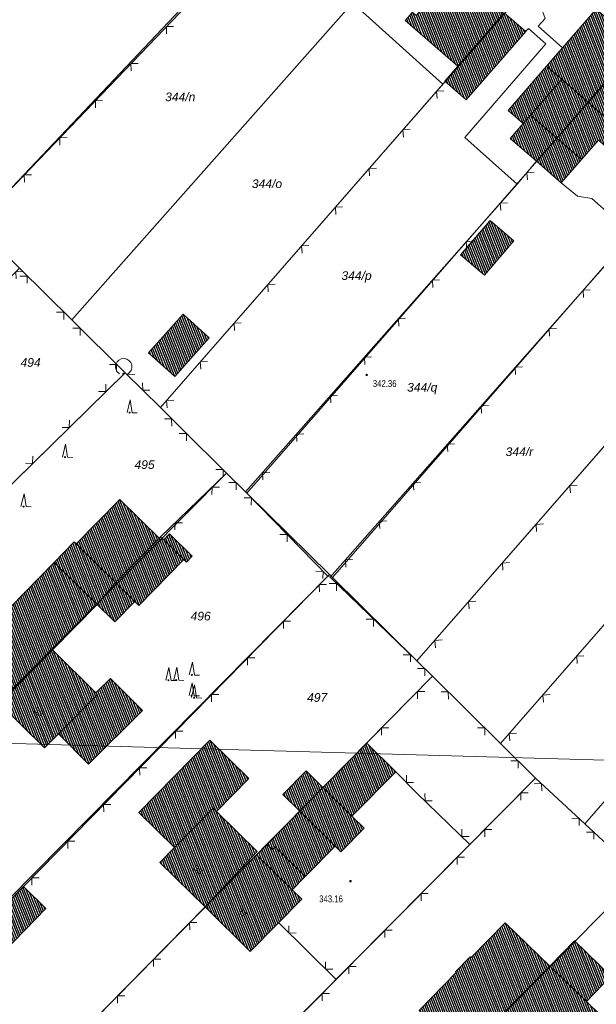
# Model space of a CAD drawing. Header units: metres. Extents: x 345144 to 348639, y 5629211 to 5635235.
# Tile 859 of 1056: x 347719 to 347776, y 5630667 to 5630763. Entities that reach past the tile are written whole.
import ezdxf
from ezdxf.enums import TextEntityAlignment as Align

# ---------------------------------------------------------------- set-up
doc = ezdxf.new("R2010")
doc.units = ezdxf.units.M
doc.header["$MEASUREMENT"] = 0
for name, color, linetype in [('028 Geländeform', 7, 'Continuous'), ('028 Geländeform Ausg.', 7, 'Continuous'), ('081-083 Topographie', 7, 'Continuous'), ('AX Flurstück', 7, 'Continuous'), ('AX Gebäude', 7, 'Continuous'), ('Blatt', 7, 'Continuous'), ('Definitionslinie', 7, 'Continuous'), ('Präsentationsobjekt -Text (punktförmig)', 7, 'Continuous')]:
    doc.layers.add(name, color=color, linetype=linetype)
doc.styles.add('ARIAL', font='arial.ttf', dxfattribs={"height": 1})
doc.styles.add('ARIALIT', font='ariali.ttf', dxfattribs={"height": 1})
pattern_1 = [(111.5294117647, (0, 0), (-0.186045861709, -0.07339575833), [])]

# ---------------------------------------------------------------- blocks, each defined once
blk = doc.blocks.new('alk_043x_nrw')
h = blk.add_hatch(color=7)
edge = h.paths.add_edge_path(flags=0)
edge.add_arc((0, 0), 1, 180, 360, ccw=False)
edge.add_arc((0, 0), 1, 0, 180, ccw=False)
blk = doc.blocks.new('alk_7100_nrwx2')
at = {"true_color": 0x2e2e2e}
h = blk.add_hatch(color=250, dxfattribs=at)
edge = h.paths.add_edge_path(flags=0)
edge.add_arc((0.024073, -0.597267), 0.057254, 180, 360, ccw=False)
edge.add_arc((0.024073, -0.597267), 0.057255, 0, 180, ccw=False)
at = {"color": 250, "lineweight": 5, "true_color": 0x2e2e2e, "flags": 128}
blk.add_lwpolyline([(0.349382, -0.597267), (1, -0.597267)], dxfattribs=at)
at = {"color": 250, "lineweight": 5, "true_color": 0x2e2e2e}
for centre, radius, start, end in [((0.024073, 0.012362), 0.690995, -61.91481688, -118.08518312), ((0.024073, -0.597267), 0.057255, 0, 180), ((0.024073, -0.597267), 0.057254, 180, 0)]:
    blk.add_arc(centre, radius, start, end, dxfattribs=at)
blk = doc.blocks.new('alk_7200_nrwx2')
at = {"true_color": 0x2e2e2e}
h = blk.add_hatch(color=250, dxfattribs=at)
edge = h.paths.add_edge_path(flags=0)
edge.add_arc((-0.020544, -0.388118), 0.055525, 180, 360, ccw=False)
edge.add_arc((-0.020544, -0.388118), 0.055525, 0, 180, ccw=False)
at = {"color": 250, "lineweight": 5, "true_color": 0x2e2e2e, "flags": 128}
blk.add_lwpolyline([(-0.298168, -0.388118), (-0.020544, 1), (0.257079, -0.388118), (0.812326, -0.388118)], dxfattribs=at)
blk.add_lwpolyline([(-0.298168, -0.388118), (-0.020544, 1), (0.257079, -0.388118), (0.812326, -0.388118)], dxfattribs=at)
at = {"color": 250, "lineweight": 5, "true_color": 0x2e2e2e}
for start, end in [(0, 180), (180, 0)]:
    blk.add_arc((-0.020544, -0.388118), 0.055525, start, end, dxfattribs=at)

msp = doc.modelspace()

# ---------------------------------------------------------------- hatches: boundary and pattern name
at = {"layer": 'AX Gebäude', "true_color": 0x4f4f4f}
h = msp.add_hatch(dxfattribs=at)
h.set_pattern_fill('_USER', color=251, scale=0.2, angle=111.52941176, style=0, pattern_type=0)
h.set_pattern_definition(pattern_1)
h.paths.add_polyline_path([(347761.873, 5630767.373), (347766.555, 5630763.266), (347762.113, 5630758.16), (347756.996, 5630762.594), (347757.694, 5630763.4), (347758.066, 5630763.075), (347761.142, 5630766.548)], flags=0)
h = msp.add_hatch(dxfattribs=at)
h.set_pattern_fill('_USER', color=251, scale=0.2, angle=111.52941176, style=0, pattern_type=0)
h.set_pattern_definition(pattern_1)
h.paths.add_polyline_path([(347762.113, 5630758.16), (347766.555, 5630763.266), (347766.63, 5630763.352), (347768.731, 5630761.516), (347762.934, 5630754.881), (347760.849, 5630756.702)], flags=0)
h = msp.add_hatch(dxfattribs=at)
h.set_pattern_fill('_USER', color=251, scale=0.2, angle=111.52941176, style=0, pattern_type=0)
h.set_pattern_definition(pattern_1)
h.paths.add_polyline_path([(347779.628, 5630760.212), (347774.796, 5630754.657), (347772.238, 5630756.884), (347770.77, 5630758.161), (347775.602, 5630763.715)], flags=0)
h = msp.add_hatch(dxfattribs=at)
h.set_pattern_fill('_USER', color=251, scale=0.2, angle=111.52941176, style=0, pattern_type=0)
h.set_pattern_definition(pattern_1)
h.paths.add_polyline_path([(347774.796, 5630754.657), (347779.628, 5630760.212), (347783.513, 5630756.832), (347778.68, 5630751.278)], flags=0)
h = msp.add_hatch(dxfattribs=at)
h.set_pattern_fill('_USER', color=251, scale=0.2, angle=111.52941176, style=0, pattern_type=0)
h.set_pattern_definition(pattern_1)
h.paths.add_polyline_path([(347768.475, 5630752.56), (347767.008, 5630753.837), (347770.77, 5630758.161), (347772.238, 5630756.884), (347769.19, 5630753.381)], flags=0)
h = msp.add_hatch(dxfattribs=at)
h.set_pattern_fill('_USER', color=251, scale=0.2, angle=111.52941176, style=0, pattern_type=0)
h.set_pattern_definition(pattern_1)
h.paths.add_polyline_path([(347772.238, 5630756.884), (347774.796, 5630754.657), (347771.749, 5630751.155), (347769.19, 5630753.381)], flags=0)
h = msp.add_hatch(dxfattribs=at)
h.set_pattern_fill('_USER', color=251, scale=0.2, angle=111.52941176, style=0, pattern_type=0)
h.set_pattern_definition(pattern_1)
h.paths.add_polyline_path([(347771.749, 5630751.155), (347774.796, 5630754.657), (347778.68, 5630751.278), (347777.295, 5630749.685), (347775.831, 5630750.958), (347774.17, 5630749.049)], flags=0)
h = msp.add_hatch(dxfattribs=at)
h.set_pattern_fill('_USER', color=251, scale=0.2, angle=111.52941176, style=0, pattern_type=0)
h.set_pattern_definition(pattern_1)
h.paths.add_polyline_path([(347769.19, 5630753.381), (347771.749, 5630751.155), (347769.777, 5630748.889), (347767.218, 5630751.115), (347768.475, 5630752.56)], flags=0)
h = msp.add_hatch(dxfattribs=at)
h.set_pattern_fill('_USER', color=251, scale=0.2, angle=111.52941176, style=0, pattern_type=0)
h.set_pattern_definition(pattern_1)
h.paths.add_polyline_path([(347771.749, 5630751.155), (347774.17, 5630749.049), (347772.198, 5630746.782), (347769.777, 5630748.889)], flags=0)
h = msp.add_hatch(dxfattribs=at)
h.set_pattern_fill('_USER', color=251, scale=0.2, angle=111.52941176, style=0, pattern_type=0)
h.set_pattern_definition(pattern_1)
h.paths.add_polyline_path([(347762.376, 5630739.797), (347765.256, 5630743.138), (347767.586, 5630741.13), (347764.706, 5630737.789)], flags=0)
h = msp.add_hatch(dxfattribs=at)
h.set_pattern_fill('_USER', color=251, scale=0.2, angle=111.52941176, style=0, pattern_type=0)
h.set_pattern_definition(pattern_1)
h.paths.add_polyline_path([(347731.968, 5630730.239), (347735.349, 5630733.992), (347737.9, 5630731.699), (347734.535, 5630727.935)], flags=0)
h = msp.add_hatch(dxfattribs=at)
h.set_pattern_fill('_USER', color=251, scale=0.2, angle=111.52941176, style=0, pattern_type=0)
h.set_pattern_definition(pattern_1)
h.paths.add_polyline_path([(347724.933, 5630711.645), (347729.183, 5630715.966), (347733.019, 5630712.193), (347728.769, 5630707.872)], flags=0)
h = msp.add_hatch(dxfattribs=at)
h.set_pattern_fill('_USER', color=251, scale=0.2, angle=111.52941176, style=0, pattern_type=0)
h.set_pattern_definition(pattern_1)
h.paths.add_polyline_path([(347728.769, 5630707.872), (347733.019, 5630712.193), (347733.161, 5630712.337), (347733.462, 5630712.041), (347735.424, 5630710.111), (347731.031, 5630705.646), (347730.64, 5630706.032)], flags=0)
h = msp.add_hatch(dxfattribs=at)
h.set_pattern_fill('_USER', color=251, scale=0.2, angle=111.52941176, style=0, pattern_type=0)
h.set_pattern_definition(pattern_1)
h.paths.add_polyline_path([(347733.462, 5630712.041), (347734.034, 5630712.622), (347736.247, 5630710.445), (347735.675, 5630709.864), (347735.424, 5630710.111)], flags=0)
h = msp.add_hatch(dxfattribs=at)
h.set_pattern_fill('_USER', color=251, scale=0.2, angle=111.52941176, style=0, pattern_type=0)
h.set_pattern_definition(pattern_1)
h.paths.add_polyline_path([(347724.933, 5630711.645), (347728.769, 5630707.872), (347726.979, 5630705.732), (347722.786, 5630709.844), (347724.739, 5630711.836)], flags=0)
h = msp.add_hatch(dxfattribs=at)
h.set_pattern_fill('_USER', color=251, scale=0.2, angle=111.52941176, style=0, pattern_type=0)
h.set_pattern_definition(pattern_1)
h.paths.add_polyline_path([(347713.186, 5630700.623), (347718.09, 5630705.627), (347718.203, 5630705.742), (347718.488, 5630705.461), (347722.786, 5630709.844), (347726.979, 5630705.732), (347722.62, 5630701.319), (347717.498, 5630696.133), (347712.964, 5630700.392)], flags=0)
h = msp.add_hatch(dxfattribs=at)
h.set_pattern_fill('_USER', color=251, scale=0.2, angle=111.52941176, style=0, pattern_type=0)
h.set_pattern_definition(pattern_1)
h.paths.add_polyline_path([(347728.769, 5630707.872), (347730.64, 5630706.032), (347728.689, 5630704.049), (347726.979, 5630705.732)], flags=0)
h = msp.add_hatch(dxfattribs=at)
h.set_pattern_fill('_USER', color=251, scale=0.2, angle=111.52941176, style=0, pattern_type=0)
h.set_pattern_definition(pattern_1)
h.paths.add_polyline_path([(347717.45, 5630696.083), (347717.498, 5630696.133), (347722.62, 5630701.319), (347726.854, 5630697.139), (347727.024, 5630696.969), (347723.197, 5630693.136), (347721.85, 5630691.786)], flags=0)
h = msp.add_hatch(dxfattribs=at)
h.set_pattern_fill('_USER', color=251, scale=0.2, angle=111.52941176, style=0, pattern_type=0)
h.set_pattern_definition(pattern_1)
h.paths.add_polyline_path([(347723.197, 5630693.136), (347727.024, 5630696.969), (347726.854, 5630697.139), (347728.27, 5630698.552), (347731.382, 5630695.436), (347726.146, 5630690.192)], flags=0)
h = msp.add_hatch(dxfattribs=at)
h.set_pattern_fill('_USER', color=251, scale=0.2, angle=111.52941176, style=0, pattern_type=0)
h.set_pattern_definition(pattern_1)
h.paths.add_polyline_path([(347731.042, 5630685.482), (347737.955, 5630692.526), (347741.761, 5630688.808), (347738.617, 5630685.59), (347738.268, 5630685.92), (347734.517, 5630682.089)], flags=0)
h = msp.add_hatch(dxfattribs=at)
h.set_pattern_fill('_USER', color=251, scale=0.2, angle=111.52941176, style=0, pattern_type=0)
h.set_pattern_definition(pattern_1)
h.paths.add_polyline_path([(347751.806, 5630685.119), (347748.969, 5630687.921), (347753.236, 5630692.242), (347756.073, 5630689.44)], flags=0)
h = msp.add_hatch(dxfattribs=at)
h.set_pattern_fill('_USER', color=251, scale=0.2, angle=111.52941176, style=0, pattern_type=0)
h.set_pattern_definition(pattern_1)
h.paths.add_polyline_path([(347748.969, 5630687.921), (347746.71, 5630685.633), (347745.076, 5630687.246), (347747.336, 5630689.534)], flags=0)
h = msp.add_hatch(dxfattribs=at)
h.set_pattern_fill('_USER', color=251, scale=0.2, angle=111.52941176, style=0, pattern_type=0)
h.set_pattern_definition(pattern_1)
h.paths.add_polyline_path([(347750.177, 5630682.208), (347746.71, 5630685.633), (347748.969, 5630687.921), (347751.806, 5630685.119), (347752.981, 5630683.959), (347750.721, 5630681.671)], flags=0)
h = msp.add_hatch(dxfattribs=at)
h.set_pattern_fill('_USER', color=251, scale=0.2, angle=111.52941176, style=0, pattern_type=0)
h.set_pattern_definition(pattern_1)
h.paths.add_polyline_path([(347734.517, 5630682.089), (347738.268, 5630685.92), (347738.617, 5630685.59), (347742.566, 5630681.708), (347737.498, 5630676.305), (347733.084, 5630680.63)], flags=0)
h = msp.add_hatch(dxfattribs=at)
h.set_pattern_fill('_USER', color=251, scale=0.2, angle=111.52941176, style=0, pattern_type=0)
h.set_pattern_definition(pattern_1)
h.paths.add_polyline_path([(347750.177, 5630682.208), (347747.259, 5630679.253), (347744.323, 5630682.153), (347744.052, 5630681.88), (347743.521, 5630682.404), (347746.71, 5630685.633)], flags=0)
h = msp.add_hatch(dxfattribs=at)
h.set_pattern_fill('_USER', color=251, scale=0.2, angle=111.52941176, style=0, pattern_type=0)
h.set_pattern_definition(pattern_1)
h.paths.add_polyline_path([(347743.521, 5630682.404), (347744.052, 5630681.88), (347744.323, 5630682.153), (347747.259, 5630679.253), (347745.981, 5630677.959), (347742.514, 5630681.384)], flags=0)
h = msp.add_hatch(dxfattribs=at)
h.set_pattern_fill('_USER', color=251, scale=0.2, angle=111.52941176, style=0, pattern_type=0)
h.set_pattern_definition(pattern_1)
h.paths.add_polyline_path([(347742.514, 5630681.384), (347745.981, 5630677.959), (347746.903, 5630677.05), (347741.887, 5630671.971), (347737.498, 5630676.305)], flags=0)
h = msp.add_hatch(dxfattribs=at)
h.set_pattern_fill('_USER', color=251, scale=0.2, angle=111.52941176, style=0, pattern_type=0)
h.set_pattern_definition(pattern_1)
h.paths.add_polyline_path([(347715.671, 5630674.058), (347719.793, 5630678.299), (347721.99, 5630676.147), (347717.877, 5630671.928)], flags=0)
h = msp.add_hatch(dxfattribs=at)
h.set_pattern_fill('_USER', color=251, scale=0.2, angle=111.52941176, style=0, pattern_type=0)
h.set_pattern_definition(pattern_1)
h.paths.add_polyline_path([(347761.884, 5630669.981), (347763.318, 5630671.444), (347763.403, 5630671.365), (347766.741, 5630674.76), (347771.065, 5630670.524), (347766.17, 5630665.552), (347762.64, 5630661.962), (347758.352, 5630666.222), (347761.963, 5630669.904)], flags=0)
h = msp.add_hatch(dxfattribs=at)
h.set_pattern_fill('_USER', color=251, scale=0.2, angle=111.52941176, style=0, pattern_type=0)
h.set_pattern_definition(pattern_1)
h.paths.add_polyline_path([(347773.479, 5630672.998), (347777.037, 5630669.56), (347774.647, 5630667.077), (347771.065, 5630670.524)], flags=0)
h = msp.add_hatch(dxfattribs=at)
h.set_pattern_fill('_USER', color=251, scale=0.2, angle=111.52941176, style=0, pattern_type=0)
h.set_pattern_definition(pattern_1)
h.paths.add_polyline_path([(347771.065, 5630670.524), (347774.647, 5630667.077), (347777.551, 5630664.282), (347772.491, 5630659.148), (347768.754, 5630662.967), (347766.17, 5630665.552)], flags=0)

# ---------------------------------------------------------------- linework, layer by layer
at = {"layer": '081-083 Topographie', "color": 7, "linetype": 'Continuous', "lineweight": 5, "flags": 128}
for points in [[(347715.165, 5630742.657), (347741.899, 5630770.53)], [(347772.328, 5630759.946), (347769.951, 5630762.053), (347769.951, 5630762.053), (347770.627, 5630762.78), (347770.627, 5630762.78), (347770.203, 5630763.961), (347770.203, 5630763.961), (347775.584, 5630770.16), (347775.584, 5630770.16), (347776.765, 5630770.974)], [(347760.653, 5630756.394), (347751.86, 5630764.316), (347751.86, 5630764.316), (347752.471, 5630764.687)], [(347768.726, 5630761.512), (347769.011, 5630761.805), (347769.011, 5630761.805), (347770.701, 5630760.321), (347770.701, 5630760.321), (347762.794, 5630751.19), (347762.794, 5630751.19), (347767.902, 5630746.662)], [(347733.137, 5630724.906), (347760.653, 5630756.394), (347760.653, 5630756.394), (347760.891, 5630756.667)], [(347741.435, 5630716.707), (347767.902, 5630746.662), (347767.902, 5630746.662), (347769.775, 5630748.891)], [(347772.189, 5630746.781), (347773.78, 5630745.478), (347773.78, 5630745.478), (347775.18, 5630745.257), (347775.18, 5630745.257), (347779.122, 5630741.777)], [(347749.664, 5630708.39), (347779.122, 5630741.777), (347779.122, 5630741.777), (347779.157, 5630741.847)], [(347766.29, 5630692.204), (347800.843, 5630731.785), (347800.843, 5630731.785), (347806.79, 5630738.598), (347806.79, 5630738.598), (347809.825, 5630742.074)], [(347719.398, 5630738.473), (347724.498, 5630733.452), (347724.498, 5630733.452), (347729.693, 5630728.308)], [(347758.138, 5630700.246), (347787.931, 5630734.37)], [(347715.261, 5630714.152), (347729.693, 5630728.308)], [(347729.693, 5630728.308), (347733.137, 5630724.906)], [(347733.137, 5630724.906), (347735.33, 5630722.735), (347735.33, 5630722.735), (347739.592, 5630718.53)], [(347774.487, 5630684.393), (347806.311, 5630720.894)], [(347733.159, 5630712.34), (347739.592, 5630718.53)], [(347739.592, 5630718.53), (347741.435, 5630716.707)], [(347741.435, 5630716.707), (347741.555, 5630716.589), (347741.555, 5630716.589), (347749.436, 5630708.503)], [(347719.793, 5630678.299), (347749.436, 5630708.503)], [(347749.436, 5630708.503), (347749.664, 5630708.39)], [(347749.664, 5630708.39), (347758.138, 5630700.246)], [(347758.138, 5630700.246), (347759.653, 5630698.752)], [(347753.235, 5630692.243), (347759.653, 5630698.752)], [(347759.653, 5630698.752), (347766.29, 5630692.204)], [(347766.29, 5630692.204), (347769.698, 5630688.84)], [(347756.074, 5630689.443), (347758.137, 5630687.375), (347758.137, 5630687.375), (347763.298, 5630682.39)], [(347763.298, 5630682.39), (347769.698, 5630688.84)], [(347769.698, 5630688.84), (347774.487, 5630684.393)], [(347774.487, 5630684.393), (347779.886, 5630679.379)], [(347750.25, 5630669.238), (347763.298, 5630682.39)], [(347720.439, 5630658.985), (347737.498, 5630676.305)], [(347744.641, 5630674.765), (347750.25, 5630669.238)], [(347730.445, 5630649.275), (347733.517, 5630652.215), (347733.517, 5630652.215), (347750.25, 5630669.238)]]:
    msp.add_lwpolyline(points, dxfattribs=at)
at = {"layer": 'AX Flurstück', "color": 8, "linetype": 'Continuous', "lineweight": 13, "true_color": 0x808080, "flags": 128}
for points in [[(347706.442, 5630751.337), (347747.126, 5630793.864), (347751.353, 5630793.972), (347757.905, 5630787.742), (347715.165, 5630742.657), (347709.97, 5630747.782), (347706.442, 5630751.337)], [(347715.165, 5630742.657), (347757.905, 5630787.742), (347766.122, 5630780.404), (347724.498, 5630733.452), (347719.398, 5630738.473), (347715.165, 5630742.657)], [(347774.853, 5630772.644), (347733.136, 5630724.906), (347729.692, 5630728.308), (347724.498, 5630733.452), (347766.122, 5630780.404), (347772.175, 5630774.955), (347774.853, 5630772.644)], [(347783.744, 5630764.878), (347741.554, 5630716.588), (347739.592, 5630718.529), (347735.33, 5630722.736), (347733.136, 5630724.906), (347774.853, 5630772.644), (347783.744, 5630764.878)], [(347792.557, 5630757.185), (347749.896, 5630708.364), (347749.627, 5630708.645), (347741.554, 5630716.588), (347783.744, 5630764.878), (347792.557, 5630757.185)], [(347801.234, 5630749.578), (347758.137, 5630700.246), (347749.896, 5630708.364), (347792.557, 5630757.185), (347801.234, 5630749.578)], [(347758.137, 5630700.246), (347801.234, 5630749.578), (347809.825, 5630742.075), (347766.289, 5630692.204), (347759.652, 5630698.751), (347758.137, 5630700.246)], [(347766.289, 5630692.204), (347809.825, 5630742.075), (347818.349, 5630734.634), (347774.486, 5630684.393), (347769.697, 5630688.84), (347766.289, 5630692.204)], [(347681.196, 5630699.706), (347719.398, 5630738.473), (347724.498, 5630733.452), (347729.692, 5630728.308), (347690.494, 5630689.861), (347681.196, 5630699.706)], [(347774.486, 5630684.393), (347818.349, 5630734.634), (347819.741, 5630733.436), (347827.506, 5630726.097), (347781.862, 5630677.544), (347779.885, 5630679.379), (347774.486, 5630684.393)], [(347729.692, 5630728.308), (347733.136, 5630724.906), (347735.33, 5630722.736), (347739.592, 5630718.529), (347700.649, 5630679.311), (347690.494, 5630689.861), (347729.692, 5630728.308)], [(347700.649, 5630679.311), (347739.592, 5630718.529), (347741.554, 5630716.588), (347749.627, 5630708.645), (347710.487, 5630669.09), (347700.649, 5630679.311)], [(347749.627, 5630708.645), (347749.896, 5630708.364), (347758.137, 5630700.246), (347759.652, 5630698.751), (347720.438, 5630658.985), (347717.059, 5630662.263), (347710.487, 5630669.09), (347749.627, 5630708.645)], [(347759.652, 5630698.751), (347766.289, 5630692.204), (347769.697, 5630688.84), (347730.445, 5630649.275), (347724.174, 5630655.36), (347720.438, 5630658.985), (347759.652, 5630698.751)], [(347730.445, 5630649.275), (347769.697, 5630688.84), (347774.486, 5630684.393), (347779.885, 5630679.379), (347740.545, 5630639.478), (347730.445, 5630649.275)], [(347740.545, 5630639.478), (347779.885, 5630679.379), (347781.862, 5630677.544), (347787.932, 5630671.907), (347790.11, 5630669.885), (347750.705, 5630629.855), (347744.006, 5630636.172), (347740.545, 5630639.478)]]:
    msp.add_lwpolyline(points, dxfattribs=at)
at = {"layer": 'AX Gebäude', "color": 7, "linetype": 'Continuous', "lineweight": 5, "flags": 128}
for points in [[(347761.873, 5630767.373), (347766.555, 5630763.266), (347762.113, 5630758.16), (347756.996, 5630762.594), (347757.694, 5630763.4), (347758.066, 5630763.075), (347761.142, 5630766.548), (347761.873, 5630767.373)], [(347762.113, 5630758.16), (347766.555, 5630763.266), (347766.63, 5630763.352), (347768.731, 5630761.516), (347762.934, 5630754.881), (347760.849, 5630756.702), (347762.113, 5630758.16)], [(347779.628, 5630760.212), (347774.796, 5630754.657), (347772.238, 5630756.884), (347770.77, 5630758.161), (347775.602, 5630763.715), (347779.628, 5630760.212)], [(347774.796, 5630754.657), (347779.628, 5630760.212), (347783.513, 5630756.832), (347778.68, 5630751.278), (347774.796, 5630754.657)], [(347768.475, 5630752.56), (347767.008, 5630753.837), (347770.77, 5630758.161), (347772.238, 5630756.884), (347769.19, 5630753.381), (347768.475, 5630752.56)], [(347772.238, 5630756.884), (347774.796, 5630754.657), (347771.749, 5630751.155), (347769.19, 5630753.381), (347772.238, 5630756.884)], [(347771.749, 5630751.155), (347774.796, 5630754.657), (347778.68, 5630751.278), (347777.295, 5630749.685), (347775.831, 5630750.958), (347774.17, 5630749.049), (347771.749, 5630751.155)], [(347769.19, 5630753.381), (347771.749, 5630751.155), (347769.777, 5630748.889), (347767.218, 5630751.115), (347768.475, 5630752.56), (347769.19, 5630753.381)], [(347771.749, 5630751.155), (347774.17, 5630749.049), (347772.198, 5630746.782), (347769.777, 5630748.889), (347771.749, 5630751.155)], [(347762.376, 5630739.797), (347765.256, 5630743.138), (347767.586, 5630741.13), (347764.706, 5630737.789), (347762.376, 5630739.797)], [(347731.968, 5630730.239), (347735.349, 5630733.992), (347737.9, 5630731.699), (347734.535, 5630727.935), (347731.968, 5630730.239)], [(347724.933, 5630711.645), (347729.183, 5630715.966), (347733.019, 5630712.193), (347728.769, 5630707.872), (347724.933, 5630711.645)], [(347728.769, 5630707.872), (347733.019, 5630712.193), (347733.161, 5630712.337), (347733.462, 5630712.041), (347735.424, 5630710.111), (347731.031, 5630705.646), (347730.64, 5630706.032), (347728.769, 5630707.872)], [(347733.462, 5630712.041), (347734.034, 5630712.622), (347736.247, 5630710.445), (347735.675, 5630709.864), (347735.424, 5630710.111), (347733.462, 5630712.041)], [(347724.933, 5630711.645), (347728.769, 5630707.872), (347726.979, 5630705.732), (347722.786, 5630709.844), (347724.739, 5630711.836), (347724.933, 5630711.645)], [(347713.186, 5630700.623), (347718.09, 5630705.627), (347718.203, 5630705.742), (347718.488, 5630705.461), (347722.786, 5630709.844), (347726.979, 5630705.732), (347722.62, 5630701.319), (347717.498, 5630696.133), (347712.964, 5630700.392), (347713.186, 5630700.623)], [(347728.769, 5630707.872), (347730.64, 5630706.032), (347728.689, 5630704.049), (347726.979, 5630705.732), (347728.769, 5630707.872)], [(347717.45, 5630696.083), (347717.498, 5630696.133), (347722.62, 5630701.319), (347726.854, 5630697.139), (347727.024, 5630696.969), (347723.197, 5630693.136), (347721.85, 5630691.786), (347717.45, 5630696.083)], [(347723.197, 5630693.136), (347727.024, 5630696.969), (347726.854, 5630697.139), (347728.27, 5630698.552), (347731.382, 5630695.436), (347726.146, 5630690.192), (347723.197, 5630693.136)], [(347731.042, 5630685.482), (347737.955, 5630692.526), (347741.761, 5630688.808), (347738.617, 5630685.59), (347738.268, 5630685.92), (347734.517, 5630682.089), (347731.042, 5630685.482)], [(347751.806, 5630685.119), (347748.969, 5630687.921), (347753.236, 5630692.242), (347756.073, 5630689.44), (347751.806, 5630685.119)], [(347748.969, 5630687.921), (347746.71, 5630685.633), (347745.076, 5630687.246), (347747.336, 5630689.534), (347748.969, 5630687.921)], [(347750.177, 5630682.208), (347746.71, 5630685.633), (347748.969, 5630687.921), (347751.806, 5630685.119), (347752.981, 5630683.959), (347750.721, 5630681.671), (347750.177, 5630682.208)], [(347734.517, 5630682.089), (347738.268, 5630685.92), (347738.617, 5630685.59), (347742.566, 5630681.708), (347737.498, 5630676.305), (347733.084, 5630680.63), (347734.517, 5630682.089)], [(347750.177, 5630682.208), (347747.259, 5630679.253), (347744.323, 5630682.153), (347744.052, 5630681.88), (347743.521, 5630682.404), (347746.71, 5630685.633), (347750.177, 5630682.208)], [(347743.521, 5630682.404), (347744.052, 5630681.88), (347744.323, 5630682.153), (347747.259, 5630679.253), (347745.981, 5630677.959), (347742.514, 5630681.384), (347743.521, 5630682.404)], [(347742.514, 5630681.384), (347745.981, 5630677.959), (347746.903, 5630677.05), (347741.887, 5630671.971), (347737.498, 5630676.305), (347742.514, 5630681.384)], [(347715.671, 5630674.058), (347719.793, 5630678.299), (347721.99, 5630676.147), (347717.877, 5630671.928), (347715.671, 5630674.058)], [(347761.884, 5630669.981), (347763.318, 5630671.444), (347763.403, 5630671.365), (347766.741, 5630674.76), (347771.065, 5630670.524), (347766.17, 5630665.552), (347762.64, 5630661.962), (347758.352, 5630666.222), (347761.963, 5630669.904), (347761.884, 5630669.981)], [(347773.479, 5630672.998), (347777.037, 5630669.56), (347774.647, 5630667.077), (347771.065, 5630670.524), (347773.479, 5630672.998)], [(347771.065, 5630670.524), (347774.647, 5630667.077), (347777.551, 5630664.282), (347772.491, 5630659.148), (347768.754, 5630662.967), (347766.17, 5630665.552), (347771.065, 5630670.524)]]:
    msp.add_lwpolyline(points, dxfattribs=at)
at = {"layer": 'Blatt', "color": 205, "linetype": 'Continuous', "lineweight": 5, "true_color": 0x873099, "flags": 128}
for points in [[(347367.669, 5630702.092), (347374.708, 5630951.97), (347874.464, 5630937.896), (347867.426, 5630688.019), (347367.669, 5630702.092)], [(347360.632, 5630452.215), (347367.669, 5630702.092), (347867.426, 5630688.019), (347860.388, 5630438.144), (347360.632, 5630452.215)]]:
    msp.add_lwpolyline(points, dxfattribs=at)
at = {"layer": 'Definitionslinie', "color": 7, "linetype": 'Continuous', "lineweight": 5, "flags": 128}
for points in [[(347715.165, 5630742.657), (347741.899, 5630770.53)], [(347751.86, 5630764.316), (347760.653, 5630756.394)], [(347734.431, 5630762.021), (347733.724, 5630762.006), (347733.738, 5630761.299)], [(347734.431, 5630762.021), (347733.724, 5630762.006), (347733.738, 5630761.299)], [(347769.951, 5630762.053), (347770.627, 5630762.78)], [(347769.951, 5630762.053), (347772.328, 5630759.946)], [(347768.726, 5630761.512), (347769.011, 5630761.805)], [(347769.011, 5630761.805), (347770.701, 5630760.321)], [(347762.794, 5630751.19), (347770.701, 5630760.321)], [(347730.969, 5630758.412), (347730.263, 5630758.398), (347730.277, 5630757.691)], [(347730.969, 5630758.412), (347730.263, 5630758.398), (347730.277, 5630757.691)], [(347733.137, 5630724.906), (347760.653, 5630756.394)], [(347760.653, 5630756.394), (347760.891, 5630756.667)], [(347760.761, 5630755.758), (347760.055, 5630755.71), (347760.103, 5630755.005)], [(347760.761, 5630755.758), (347760.055, 5630755.71), (347760.103, 5630755.005)], [(347727.508, 5630754.804), (347726.801, 5630754.789), (347726.816, 5630754.082)], [(347727.508, 5630754.804), (347726.801, 5630754.789), (347726.816, 5630754.082)], [(347757.471, 5630751.993), (347756.765, 5630751.945), (347756.813, 5630751.24)], [(347757.471, 5630751.993), (347756.765, 5630751.945), (347756.813, 5630751.24)], [(347724.047, 5630751.195), (347723.34, 5630751.181), (347723.355, 5630750.474)], [(347724.047, 5630751.195), (347723.34, 5630751.181), (347723.355, 5630750.474)], [(347762.794, 5630751.19), (347767.902, 5630746.662)], [(347767.902, 5630746.662), (347769.775, 5630748.891)], [(347720.586, 5630747.587), (347719.879, 5630747.572), (347719.894, 5630746.865)], [(347720.586, 5630747.587), (347719.879, 5630747.572), (347719.894, 5630746.865)], [(347754.181, 5630748.228), (347753.475, 5630748.18), (347753.523, 5630747.475)], [(347754.181, 5630748.228), (347753.475, 5630748.18), (347753.523, 5630747.475)], [(347769.543, 5630747.838), (347768.839, 5630747.777), (347768.9, 5630747.072)], [(347769.543, 5630747.838), (347768.839, 5630747.777), (347768.9, 5630747.072)], [(347741.435, 5630716.707), (347767.902, 5630746.662)], [(347772.189, 5630746.781), (347773.78, 5630745.478)], [(347766.962, 5630744.842), (347766.256, 5630744.799), (347766.299, 5630744.093)], [(347766.962, 5630744.842), (347766.256, 5630744.799), (347766.299, 5630744.093)], [(347773.78, 5630745.478), (347775.18, 5630745.257)], [(347775.18, 5630745.257), (347779.122, 5630741.777)], [(347750.891, 5630744.462), (347750.185, 5630744.415), (347750.233, 5630743.71)], [(347750.891, 5630744.462), (347750.185, 5630744.415), (347750.233, 5630743.71)], [(347749.664, 5630708.39), (347779.122, 5630741.777)], [(347763.651, 5630741.095), (347762.945, 5630741.052), (347762.989, 5630740.346)], [(347763.651, 5630741.095), (347762.945, 5630741.052), (347762.989, 5630740.346)], [(347747.601, 5630740.697), (347746.895, 5630740.65), (347746.942, 5630739.944)], [(347747.601, 5630740.697), (347746.895, 5630740.65), (347746.942, 5630739.944)], [(347719.777, 5630738.145), (347719.07, 5630738.143), (347719.072, 5630737.436)], [(347719.777, 5630738.145), (347719.07, 5630738.143), (347719.072, 5630737.436)], [(347719.398, 5630738.473), (347724.498, 5630733.452)], [(347720.172, 5630737.009), (347720.166, 5630737.716), (347719.459, 5630737.711)], [(347720.172, 5630737.009), (347720.166, 5630737.716), (347719.459, 5630737.711)], [(347744.31, 5630736.932), (347743.605, 5630736.885), (347743.652, 5630736.179)], [(347744.31, 5630736.932), (347743.605, 5630736.885), (347743.652, 5630736.179)], [(347760.34, 5630737.349), (347759.634, 5630737.305), (347759.678, 5630736.599)], [(347760.34, 5630737.349), (347759.634, 5630737.305), (347759.678, 5630736.599)], [(347775.023, 5630736.375), (347774.317, 5630736.331), (347774.361, 5630735.626)], [(347775.023, 5630736.375), (347774.317, 5630736.331), (347774.361, 5630735.626)], [(347723.735, 5630733.502), (347723.73, 5630734.209), (347723.022, 5630734.203)], [(347723.735, 5630733.502), (347723.73, 5630734.209), (347723.022, 5630734.203)], [(347758.138, 5630700.246), (347787.931, 5630734.37)], [(347724.498, 5630733.452), (347729.693, 5630728.308)], [(347741.02, 5630733.167), (347740.315, 5630733.12), (347740.362, 5630732.414)], [(347741.02, 5630733.167), (347740.315, 5630733.12), (347740.362, 5630732.414)], [(347757.03, 5630733.602), (347756.324, 5630733.558), (347756.367, 5630732.852)], [(347757.03, 5630733.602), (347756.324, 5630733.558), (347756.367, 5630732.852)], [(347725.323, 5630731.932), (347725.319, 5630732.639), (347724.612, 5630732.635)], [(347725.323, 5630731.932), (347725.319, 5630732.639), (347724.612, 5630732.635)], [(347771.715, 5630732.626), (347771.009, 5630732.582), (347771.053, 5630731.876)], [(347771.715, 5630732.626), (347771.009, 5630732.582), (347771.053, 5630731.876)], [(347766.29, 5630692.204), (347800.843, 5630731.785)], [(347737.73, 5630729.402), (347737.025, 5630729.355), (347737.072, 5630728.649)], [(347737.73, 5630729.402), (347737.025, 5630729.355), (347737.072, 5630728.649)], [(347753.719, 5630729.855), (347753.013, 5630729.811), (347753.057, 5630729.105)], [(347753.719, 5630729.855), (347753.013, 5630729.811), (347753.057, 5630729.105)], [(347715.261, 5630714.152), (347729.693, 5630728.308)], [(347728.875, 5630728.414), (347728.872, 5630729.121), (347728.165, 5630729.117)], [(347728.875, 5630728.414), (347728.872, 5630729.121), (347728.165, 5630729.117)], [(347729.693, 5630728.308), (347733.137, 5630724.906)], [(347768.407, 5630728.877), (347767.701, 5630728.833), (347767.745, 5630728.127)], [(347768.407, 5630728.877), (347767.701, 5630728.833), (347767.745, 5630728.127)], [(347727.124, 5630726.489), (347727.831, 5630726.482), (347727.838, 5630727.189)], [(347727.124, 5630726.489), (347727.831, 5630726.482), (347727.838, 5630727.189)], [(347731.411, 5630727.314), (347731.415, 5630726.607), (347732.122, 5630726.611)], [(347731.411, 5630727.314), (347731.415, 5630726.607), (347732.122, 5630726.611)], [(347734.44, 5630725.637), (347733.735, 5630725.59), (347733.782, 5630724.884)], [(347734.44, 5630725.637), (347733.735, 5630725.59), (347733.782, 5630724.884)], [(347750.408, 5630726.108), (347749.703, 5630726.064), (347749.746, 5630725.358)], [(347750.408, 5630726.108), (347749.703, 5630726.064), (347749.746, 5630725.358)], [(347733.137, 5630724.906), (347735.33, 5630722.735)], [(347765.099, 5630725.128), (347764.393, 5630725.084), (347764.437, 5630724.378)], [(347765.099, 5630725.128), (347764.393, 5630725.084), (347764.437, 5630724.378)], [(347723.555, 5630722.987), (347724.262, 5630722.981), (347724.269, 5630723.688)], [(347723.555, 5630722.987), (347724.262, 5630722.981), (347724.269, 5630723.688)], [(347734.237, 5630723.113), (347734.234, 5630723.821), (347733.526, 5630723.817)], [(347734.237, 5630723.113), (347734.234, 5630723.821), (347733.526, 5630723.817)], [(347735.33, 5630722.735), (347739.592, 5630718.53)], [(347735.686, 5630721.681), (347735.681, 5630722.388), (347734.974, 5630722.384)], [(347735.686, 5630721.681), (347735.681, 5630722.388), (347734.974, 5630722.384)], [(347747.098, 5630722.361), (347746.392, 5630722.317), (347746.435, 5630721.611)], [(347747.098, 5630722.361), (347746.392, 5630722.317), (347746.435, 5630721.611)], [(347761.791, 5630721.378), (347761.085, 5630721.334), (347761.129, 5630720.629)], [(347761.791, 5630721.378), (347761.085, 5630721.334), (347761.129, 5630720.629)], [(347774.487, 5630684.393), (347806.311, 5630720.894)], [(347719.985, 5630719.486), (347720.692, 5630719.479), (347720.699, 5630720.186)], [(347719.985, 5630719.486), (347720.692, 5630719.479), (347720.699, 5630720.186)], [(347739.245, 5630718.17), (347739.241, 5630718.877), (347738.534, 5630718.872)], [(347739.245, 5630718.17), (347739.241, 5630718.877), (347738.534, 5630718.872)], [(347733.159, 5630712.34), (347739.592, 5630718.53)], [(347739.592, 5630718.53), (347741.435, 5630716.707)], [(347743.787, 5630718.614), (347743.081, 5630718.57), (347743.125, 5630717.864)], [(347743.787, 5630718.614), (347743.081, 5630718.57), (347743.125, 5630717.864)], [(347738.884, 5630717.155), (347738.177, 5630717.168), (347738.163, 5630716.461)], [(347738.884, 5630717.155), (347738.177, 5630717.168), (347738.163, 5630716.461)], [(347740.517, 5630716.911), (347740.514, 5630717.619), (347739.806, 5630717.615)], [(347740.517, 5630716.911), (347740.514, 5630717.619), (347739.806, 5630717.615)], [(347758.483, 5630717.629), (347757.777, 5630717.585), (347757.821, 5630716.879)], [(347758.483, 5630717.629), (347757.777, 5630717.585), (347757.821, 5630716.879)], [(347773.74, 5630717.356), (347773.035, 5630717.308), (347773.082, 5630716.603)], [(347773.74, 5630717.356), (347773.035, 5630717.308), (347773.082, 5630716.603)], [(347741.997, 5630715.42), (347742.006, 5630716.127), (347741.299, 5630716.136)], [(347741.997, 5630715.42), (347742.006, 5630716.127), (347741.299, 5630716.136)], [(347741.435, 5630716.707), (347741.555, 5630716.589)], [(347741.555, 5630716.589), (347749.436, 5630708.503)], [(347735.281, 5630713.688), (347734.574, 5630713.702), (347734.56, 5630712.995)], [(347735.281, 5630713.688), (347734.574, 5630713.702), (347734.56, 5630712.995)], [(347755.175, 5630713.88), (347754.469, 5630713.836), (347754.513, 5630713.13)], [(347755.175, 5630713.88), (347754.469, 5630713.836), (347754.513, 5630713.13)], [(347770.452, 5630713.589), (347769.746, 5630713.542), (347769.794, 5630712.836)], [(347770.452, 5630713.589), (347769.746, 5630713.542), (347769.794, 5630712.836)], [(347745.486, 5630711.839), (347745.496, 5630712.546), (347744.788, 5630712.555)], [(347745.486, 5630711.839), (347745.496, 5630712.546), (347744.788, 5630712.555)], [(347751.867, 5630710.131), (347751.161, 5630710.086), (347751.205, 5630709.381)], [(347751.867, 5630710.131), (347751.161, 5630710.086), (347751.205, 5630709.381)], [(347767.163, 5630709.823), (347766.458, 5630709.775), (347766.505, 5630709.07)], [(347767.163, 5630709.823), (347766.458, 5630709.775), (347766.505, 5630709.07)], [(347719.793, 5630678.299), (347749.436, 5630708.503)], [(347748.976, 5630708.258), (347748.985, 5630708.965), (347748.278, 5630708.974)], [(347748.976, 5630708.258), (347748.985, 5630708.965), (347748.278, 5630708.974)], [(347749.436, 5630708.503), (347749.664, 5630708.39)], [(347749.664, 5630708.39), (347758.138, 5630700.246)], [(347749.331, 5630707.682), (347748.623, 5630707.675), (347748.63, 5630706.968)], [(347749.331, 5630707.682), (347748.623, 5630707.675), (347748.63, 5630706.968)], [(347750.31, 5630707.076), (347750.296, 5630707.783), (347749.589, 5630707.769)], [(347750.31, 5630707.076), (347750.296, 5630707.783), (347749.589, 5630707.769)], [(347763.875, 5630706.056), (347763.169, 5630706.009), (347763.217, 5630705.303)], [(347763.875, 5630706.056), (347763.169, 5630706.009), (347763.217, 5630705.303)], [(347745.828, 5630704.113), (347745.121, 5630704.107), (347745.128, 5630703.399)], [(347745.828, 5630704.113), (347745.121, 5630704.107), (347745.128, 5630703.399)], [(347753.915, 5630703.611), (347753.901, 5630704.318), (347753.194, 5630704.304)], [(347753.915, 5630703.611), (347753.901, 5630704.318), (347753.194, 5630704.304)], [(347760.586, 5630702.29), (347759.881, 5630702.242), (347759.929, 5630701.537)], [(347760.586, 5630702.29), (347759.881, 5630702.242), (347759.929, 5630701.537)], [(347742.326, 5630700.545), (347741.619, 5630700.538), (347741.626, 5630699.831)], [(347742.326, 5630700.545), (347741.619, 5630700.538), (347741.626, 5630699.831)], [(347757.52, 5630700.146), (347757.506, 5630700.853), (347756.799, 5630700.839)], [(347757.52, 5630700.146), (347757.506, 5630700.853), (347756.799, 5630700.839)], [(347774.407, 5630700.742), (347773.702, 5630700.694), (347773.75, 5630699.989)], [(347774.407, 5630700.742), (347773.702, 5630700.694), (347773.75, 5630699.989)], [(347758.138, 5630700.246), (347759.653, 5630698.752)], [(347753.235, 5630692.243), (347759.653, 5630698.752)], [(347758.9, 5630698.792), (347758.896, 5630699.499), (347758.188, 5630699.494)], [(347758.9, 5630698.792), (347758.896, 5630699.499), (347758.188, 5630699.494)], [(347759.653, 5630698.752), (347766.29, 5630692.204)], [(347738.824, 5630696.976), (347738.117, 5630696.97), (347738.123, 5630696.262)], [(347738.824, 5630696.976), (347738.117, 5630696.97), (347738.123, 5630696.262)], [(347758.906, 5630697.283), (347758.199, 5630697.278), (347758.204, 5630696.571)], [(347758.906, 5630697.283), (347758.199, 5630697.278), (347758.204, 5630696.571)], [(347761.197, 5630696.527), (347761.192, 5630697.234), (347760.485, 5630697.229)], [(347761.197, 5630696.527), (347761.192, 5630697.234), (347760.485, 5630697.229)], [(347771.119, 5630696.976), (347770.414, 5630696.928), (347770.462, 5630696.222)], [(347771.119, 5630696.976), (347770.414, 5630696.928), (347770.462, 5630696.222)], [(347735.322, 5630693.408), (347734.615, 5630693.401), (347734.621, 5630692.694)], [(347735.322, 5630693.408), (347734.615, 5630693.401), (347734.621, 5630692.694)], [(347755.396, 5630693.722), (347754.689, 5630693.717), (347754.694, 5630693.01)], [(347755.396, 5630693.722), (347754.689, 5630693.717), (347754.694, 5630693.01)], [(347764.756, 5630693.015), (347764.751, 5630693.722), (347764.044, 5630693.717)], [(347764.756, 5630693.015), (347764.751, 5630693.722), (347764.044, 5630693.717)], [(347767.831, 5630693.209), (347767.126, 5630693.161), (347767.173, 5630692.456)], [(347767.831, 5630693.209), (347767.126, 5630693.161), (347767.173, 5630692.456)], [(347766.29, 5630692.204), (347769.698, 5630688.84)], [(347767.999, 5630689.815), (347767.994, 5630690.522), (347767.287, 5630690.517)], [(347767.999, 5630689.815), (347767.994, 5630690.522), (347767.287, 5630690.517)], [(347731.819, 5630689.839), (347731.112, 5630689.832), (347731.119, 5630689.125)], [(347731.819, 5630689.839), (347731.112, 5630689.832), (347731.119, 5630689.125)], [(347756.074, 5630689.443), (347758.137, 5630687.375)], [(347757.106, 5630689.116), (347757.106, 5630688.409), (347757.813, 5630688.408)], [(347757.106, 5630689.116), (347757.106, 5630688.409), (347757.813, 5630688.408)], [(347763.298, 5630682.39), (347769.698, 5630688.84)], [(347770.287, 5630687.611), (347770.261, 5630688.318), (347769.554, 5630688.291)], [(347770.287, 5630687.611), (347770.261, 5630688.318), (347769.554, 5630688.291)], [(347769.698, 5630688.84), (347774.487, 5630684.393)], [(347758.137, 5630687.375), (347763.298, 5630682.39)], [(347758.907, 5630687.326), (347758.919, 5630686.619), (347759.626, 5630686.632)], [(347758.907, 5630687.326), (347758.919, 5630686.619), (347759.626, 5630686.632)], [(347768.966, 5630687.392), (347768.259, 5630687.39), (347768.262, 5630686.683)], [(347768.966, 5630687.392), (347768.259, 5630687.39), (347768.262, 5630686.683)], [(347728.317, 5630686.271), (347727.61, 5630686.264), (347727.617, 5630685.557)], [(347728.317, 5630686.271), (347727.61, 5630686.264), (347727.617, 5630685.557)], [(347773.951, 5630684.209), (347773.924, 5630684.915), (347773.218, 5630684.889)], [(347773.951, 5630684.209), (347773.924, 5630684.915), (347773.218, 5630684.889)], [(347774.487, 5630684.393), (347779.886, 5630679.379)], [(347762.503, 5630683.853), (347762.516, 5630683.146), (347763.223, 5630683.158)], [(347762.503, 5630683.853), (347762.516, 5630683.146), (347763.223, 5630683.158)], [(347765.444, 5630683.843), (347764.737, 5630683.84), (347764.74, 5630683.133)], [(347765.444, 5630683.843), (347764.737, 5630683.84), (347764.74, 5630683.133)], [(347775.381, 5630682.881), (347775.355, 5630683.587), (347774.648, 5630683.561)], [(347775.381, 5630682.881), (347775.355, 5630683.587), (347774.648, 5630683.561)], [(347724.815, 5630682.702), (347724.108, 5630682.695), (347724.114, 5630681.988)], [(347724.815, 5630682.702), (347724.108, 5630682.695), (347724.114, 5630681.988)], [(347750.25, 5630669.238), (347763.298, 5630682.39)], [(347762.763, 5630681.141), (347762.056, 5630681.138), (347762.059, 5630680.431)], [(347762.763, 5630681.141), (347762.056, 5630681.138), (347762.059, 5630680.431)], [(347721.313, 5630679.134), (347720.606, 5630679.127), (347720.612, 5630678.42)], [(347721.313, 5630679.134), (347720.606, 5630679.127), (347720.612, 5630678.42)], [(347759.242, 5630677.592), (347758.535, 5630677.589), (347758.537, 5630676.882)], [(347759.242, 5630677.592), (347758.535, 5630677.589), (347758.537, 5630676.882)], [(347720.439, 5630658.985), (347737.498, 5630676.305)], [(347736.693, 5630674.775), (347735.986, 5630674.77), (347735.991, 5630674.062)], [(347736.693, 5630674.775), (347735.986, 5630674.77), (347735.991, 5630674.062)], [(347744.641, 5630674.765), (347750.25, 5630669.238)], [(347745.66, 5630674.463), (347745.665, 5630673.756), (347746.372, 5630673.761)], [(347745.66, 5630674.463), (347745.665, 5630673.756), (347746.372, 5630673.761)], [(347755.72, 5630674.042), (347755.013, 5630674.039), (347755.016, 5630673.332)], [(347755.72, 5630674.042), (347755.013, 5630674.039), (347755.016, 5630673.332)], [(347733.184, 5630671.213), (347732.477, 5630671.207), (347732.482, 5630670.5)], [(347733.184, 5630671.213), (347732.477, 5630671.207), (347732.482, 5630670.5)], [(347749.221, 5630670.954), (347749.226, 5630670.247), (347749.933, 5630670.252)], [(347749.221, 5630670.954), (347749.226, 5630670.247), (347749.933, 5630670.252)], [(347752.199, 5630670.492), (347751.492, 5630670.49), (347751.495, 5630669.783)], [(347752.199, 5630670.492), (347751.492, 5630670.49), (347751.495, 5630669.783)], [(347733.517, 5630652.215), (347750.25, 5630669.238)], [(347729.676, 5630667.65), (347728.968, 5630667.645), (347728.974, 5630666.938)], [(347729.676, 5630667.65), (347728.968, 5630667.645), (347728.974, 5630666.938)], [(347749.601, 5630667.864), (347748.894, 5630667.858), (347748.9, 5630667.151)], [(347749.601, 5630667.864), (347748.894, 5630667.858), (347748.9, 5630667.151)]]:
    msp.add_lwpolyline(points, dxfattribs=at)

# ---------------------------------------------------------------- block references
at = {"layer": '028 Geländeform', "xscale": 0.125, "yscale": 0.125}
for p, rotation in [((347753.242, 5630728.087), -2.326667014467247), ((347751.657, 5630678.803), -2.326094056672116)]:
    msp.add_blockref('alk_043x_nrw', p, dxfattribs=dict(at, rotation=rotation))
at = {"layer": '081-083 Topographie'}
for name, p, xscale, yscale, rotation in [('alk_7100_nrwx2', (347729.532, 5630728.876), 1.15275, 1.15275, -2.326036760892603), ('alk_7200_nrwx2', (347730.168, 5630724.775), 0.9005, 0.9005, -2.326036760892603), ('alk_7200_nrwx2', (347723.886, 5630720.435), 0.9005, 0.9005, -2.326609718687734), ('alk_7200_nrwx2', (347719.834, 5630715.628), 0.9005, 0.9005, -2.326667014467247), ('alk_7200_nrwx2', (347733.955, 5630698.715), 0.9005, 0.9005, -2.326094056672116), ('alk_7200_nrwx2', (347734.716, 5630698.726), 0.9005, 0.9005, -2.326609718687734), ('alk_7200_nrwx2', (347736.24, 5630699.228), 0.9005, 0.9005, -2.326094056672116), ('alk_7200_nrwx2', (347736.216, 5630697.222), 0.9005, 0.9005, -2.326094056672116), ('alk_7200_nrwx2', (347736.448, 5630697.016), 0.9005, 0.9005, -2.326667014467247)]:
    msp.add_blockref(name, p, dxfattribs=dict(at, xscale=xscale, yscale=yscale, rotation=rotation))

# ---------------------------------------------------------------- texts
at = {"layer": '028 Geländeform Ausg.', "color": 44, "true_color": 0xb27500, "style": 'ARIAL', "width": 0.8}
for s, p in [('342.36', (347753.835, 5630726.912)), ('343.16', (347748.609, 5630676.743))]:
    msp.add_text(s, height=0.6761367, dxfattribs=at).set_placement(p)
at = {"layer": 'Präsentationsobjekt -Text (punktförmig)', "color": 8, "true_color": 0x808080, "style": 'ARIALIT'}
for s, p in [('344/n', (347735.073, 5630755.159)), ('344/o', (347743.524, 5630746.707)), ('344/p', (347752.251, 5630737.761)), ('494', (347720.492, 5630729.306)), ('344/q', (347758.648, 5630726.885)), ('344/r', (347768.116, 5630720.615)), ('495', (347731.594, 5630719.362)), ('496', (347737.061, 5630704.612)), ('497', (347748.413, 5630696.687))]:
    msp.add_text(s, height=0.8421, dxfattribs=at).set_placement(p, align=Align.MIDDLE_CENTER)
at = {"layer": 'Präsentationsobjekt -Text (punktförmig)', "color": 7, "style": 'ARIAL'}
for s, height, rotation, p in [('33', 0.5894701, -42.00841796, (347721.067, 5630695.066)), ('35', 0.5894701, -42.00841796, (347736.603, 5630679.702)), ('37', 0.5894698, -41.4354799, (347740.89, 5630675.485))]:
    msp.add_text(s, height=height, rotation=rotation, dxfattribs=at).set_placement(p, align=Align.CENTER)

doc.saveas('drawing.dxf')
